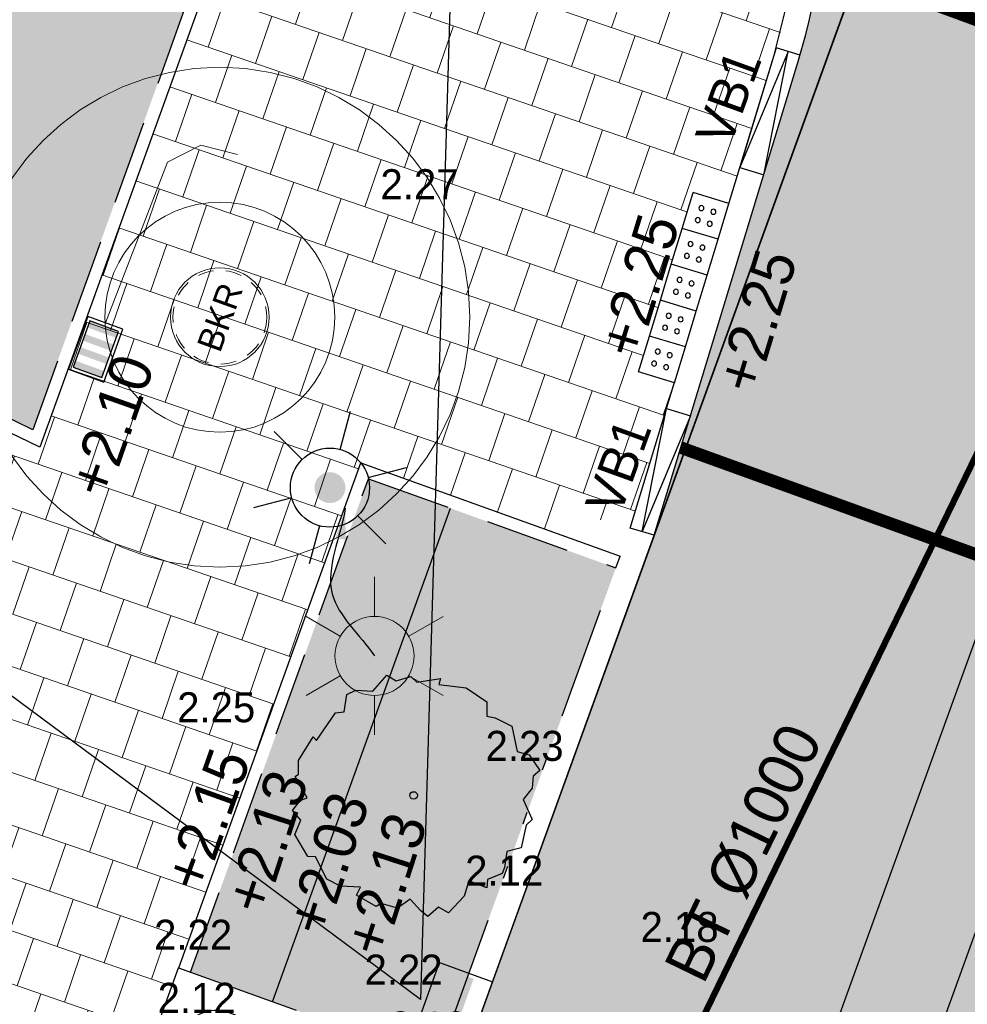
# Model space of a CAD drawing. Header units: metres. Extents: x 134157 to 138734, y 451157 to 455772.
# Tile 621 of 656: x 136590 to 136597, y 453894 to 453902. Entities that reach past the tile are written whole.
import ezdxf
from ezdxf import colors
from ezdxf.entities.mleader import LeaderData, LeaderLine
from ezdxf.enums import TextEntityAlignment as Align
from ezdxf.math import Vec2, Vec3

# ---------------------------------------------------------------- set-up
doc = ezdxf.new("R2010")
doc.units = ezdxf.units.M
doc.set_wipeout_variables(frame=1)
for name, pattern in [('DASHED2', [9.524999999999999, 6.35, -3.175]), ('DGN_Style_2', [25.09271647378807, 15.05562988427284, -10.03708658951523]), ('HIDDEN__G5', [1.125, 0.75, -0.375]), ('LIJN05-05', [1, 0.5, -0.5]), ('TR18X20__G2', [2.5999999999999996, 1, -0.4, 0, -0.4, 0, -0.4, 0, -0.4])]:
    doc.linetypes.add(name, pattern=pattern)
doc.layers.add('-DR-alg-hulplijnen', color=210, linetype='Continuous', plot=False)
doc.layers.add('-DR-alg-hulplijnen waterbergende groenvakken', color=141, linetype='Continuous', plot=False)
doc.layers.add('-DR-alg-hulplijnen kantverharding asflast nieuwe fietsstraat', color=7, linetype='Continuous', true_color=0xff9429, plot=False)
for name, color, linetype, lineweight in [('-DR-bs-inr-lichtmast', 253, 'Continuous', 13), ('-DR-nw-inr-brandkraan', 2, 'Continuous', 0), ('-DR-nw-rio-HWA 125', 170, 'HIDDEN__G5', 13), ('-DR-nw-vh-arc-tegels 300x300x45', 253, 'Continuous', 9)]:
    doc.layers.add(name, color=color, linetype=linetype, lineweight=lineweight)
for name, color, linetype in [('-DR-bs-rio-DWA Jutfaseweg', 253, 'Continuous'), ('-DR-bs-rio-txt @ 0.2', 253, 'Continuous'), ('-DR-bs-txt-hoogtemaat', 253, 'Continuous'), ('-DR-nw-gr-solitaire heester', 96, 'Continuous'), ('-DR-nw-inr-lichtmast', 30, 'Continuous'), ('-DR-nw-inr-verkeersbordpaal', 2, 'Continuous'), ('-DR-nw-maatvoering', 3, 'Continuous'), ('-DR-nw-mk-streep 050-050', 252, 'LIJN05-05'), ('-DR-nw-rio-straatkolk', 1, 'Continuous'), ('-DR-nw-rio-trottoirkolk', 1, 'Continuous'), ('-DR-nw-rio-txt-bob en inhoud', 170, 'Continuous'), ('-DR-nw-txt-hoogtemaat', 2, 'Continuous'), ('-DR-nw-vh-band 10x20 ob', 2, 'HIDDEN__G5'), ('-DR-nw-vh-band 18-20x25', 2, 'TR18X20__G2'), ('-DR-nw-vh-band 18-20x25 inritverloopband L+R', 2, 'Continuous'), ('-DR-nw-vh-band 18-20x25 inritverloopband laag', 2, 'Continuous'), ('-DR-nw-vh-geleidelijntegels noppentegels 300x300x60', 250, 'Continuous'), ('-DR-nw-vh-kantverharding', 3, 'Continuous'), ('-DR-nw-vh-txt-kantopsluitingen', 2, 'Continuous')]:
    doc.layers.add(name, color=color, linetype=linetype)
doc.layers.add('-DR-nw-gr-arc-beplanting', color=7, linetype='Continuous', true_color=0xe5f0e7)
doc.layers.add('-DR-nw-gr-arc-gras', color=7, linetype='Continuous', true_color=0xb5d5a4)
doc.layers.add('-DR-nw-vh-arc-asfalt fietsstraat rood', color=7, linetype='Continuous', lineweight=9, true_color=0xdfbfc7)
doc.layers.add('-DR-nw-vh-arc-sbs kf bruinrood rabat halfsteens', color=7, linetype='Continuous', lineweight=9, true_color=0xb88485)
doc.styles.add('18_200', font='romans', dxfattribs={"width": 0.8, "height": 0.36})
doc.styles.add('Drong', font='txt', dxfattribs={"height": 1.8})
doc.dimstyles.new('Drong', dxfattribs={"dimtxt": 1.8, "dimasz": 2.5, "dimexe": 0, "dimexo": 0, "dimgap": 0.9, "dimtad": 1, "dimzin": 0, "dimdsep": 46, "dimtxsty": 'Drong', "dimblk": 'dimblk-wit', "dimcen": 0, "dimse1": 1, "dimse2": 1, "dimclrd": 256, "dimclre": 1, "dimclrt": 7, "dimadec": 0, "dimazin": 0, "dimtfac": 1, "dimtmove": 0, "dimatfit": 3, "dimfxl": 1, "dimtolj": 1, "dimtzin": 0, "dimarcsym": 0})
pattern_1 = [(115.3356253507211, (136419.7180158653, 453326.2367068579), (-0.2236810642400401, -0.1059037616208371), [0.06, -0.187485]), (205.3356253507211, (136419.7180158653, 453326.2367068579), (0.1059037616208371, -0.22368106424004), [0.06, -0.187485])]

# ---------------------------------------------------------------- blocks, each defined once
blk = doc.blocks.new('*U84')
at = {"flags": 128}
blk.add_lwpolyline([(-8.920530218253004e-17, 4.46213368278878e-16), (-0.00929708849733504, -0.1997837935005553), (-1.008216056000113, -0.1532983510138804), (-0.9989189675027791, 0.04648544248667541), (-0.00464854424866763, -0.0998918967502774), (-1.008216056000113, -0.1532983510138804)], dxfattribs=at)
blk = doc.blocks.new('*U83')
at = {"flags": 128}
blk.add_lwpolyline([(3.422528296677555e-16, 6.592809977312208e-16), (-0.009297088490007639, -0.1997837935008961), (0.9896218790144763, -0.2462692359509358), (0.9989189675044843, -0.04648544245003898), (-0.004648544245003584, -0.09989189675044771), (0.9896218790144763, -0.2462692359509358)], dxfattribs=at)
blk = doc.blocks.new('*U108')
at = {"style": 'Drong'}
blk.add_attdef('BOBL', text='', height=1.799999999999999, rotation=353.7530120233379, dxfattribs=at).set_placement((-56.29349587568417, 6.162145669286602), align=Align.BOTTOM_LEFT)
blk.add_attdef('MATERIAAL', text='', height=1.799999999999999, rotation=353.7530120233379, dxfattribs=at).set_placement((0, 0), align=Align.BOTTOM_CENTER)
blk.add_attdef('BOBR', text='', height=1.799999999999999, rotation=353.7530120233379, dxfattribs=at).set_placement((56.29308896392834, -6.16210112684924), align=Align.BOTTOM_RIGHT)
blk = doc.blocks.new('dimblk-wit')
at = {"color": 7}
blk.add_line((2.842170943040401e-14, -0.3333333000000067), (-2.842170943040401e-14, 0.3333333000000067), dxfattribs=at)
blk.add_solid([(0, 0), (-0.7999999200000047, 0.1999999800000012), (-0.7999999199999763, -0.1999999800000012)], dxfattribs=at)
blk = doc.blocks.new('*D341')
at = {"layer": '-DR-nw-maatvoering', "lineweight": -2, "transparency": 16777216}
blk.add_line((136589.8291328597, 453892.5966368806), (136588.4571213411, 453893.093708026), dxfattribs=at)
at = {"layer": 'Defpoints', "color": 0, "transparency": 16777216}
for p in [(136589.0606679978, 453896.2274897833), (136590.8424731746, 453893.9257726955), (136587.9870222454, 453893.2640219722)]:
    blk.add_point(p, dxfattribs=at)
at = {"layer": '-DR-nw-maatvoering', "lineweight": -2, "transparency": 16777216, "xscale": 0.5, "yscale": 0.5, "zscale": 0.5}
for p, rotation in [((136587.9870222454, 453893.2640219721), 160.0848667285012), ((136590.2992319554, 453892.4263229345), 340.0848667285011)]:
    blk.add_blockref('dimblk-wit', p, dxfattribs=dict(at, rotation=rotation))
at = {"layer": '-DR-nw-maatvoering', "color": 7, "transparency": 16777216, "insert": (136589.0192433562, 453892.5032296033), "char_height": 0.36, "attachment_point": 5, "rotation": 160.08486672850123, "style": 'Drong', "bg_fill": 3, "box_fill_scale": 1.1, "bg_fill_color": 256, "bg_fill_true_color": 13158600, "bg_fill_transparency": 0}
blk.add_mtext('\\A1;2.40', dxfattribs=at)
blk = doc.blocks.new('*D345')
at = {"layer": '-DR-nw-maatvoering', "lineweight": -2, "transparency": 16777216}
for p, q in [((136594.1589361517, 453889.5388960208), (136593.6888079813, 453889.7091296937)), ((136595.3812693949, 453889.0962884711), (136594.629064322, 453889.3686623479)), ((136595.8513975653, 453888.9260547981), (136596.3215257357, 453888.7558211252))]:
    blk.add_line(p, q, dxfattribs=at)
at = {"layer": 'Defpoints', "color": 0, "transparency": 16777216}
for p in [(136596.4924701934, 453894.5147628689), (136595.5125037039, 453889.4587135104), (136594.629064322, 453889.368662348)]:
    blk.add_point(p, dxfattribs=at)
at = {"layer": '-DR-nw-maatvoering', "lineweight": -2, "transparency": 16777216, "xscale": 0.5, "yscale": 0.5, "zscale": 0.5}
for p, rotation in [((136594.629064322, 453889.3686623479), 340.0946501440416), ((136595.3812693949, 453889.0962884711), 160.0946501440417)]:
    blk.add_blockref('dimblk-wit', p, dxfattribs=dict(at, rotation=rotation))
at = {"layer": '-DR-nw-maatvoering', "color": 7, "transparency": 16777216, "insert": (136594.8813415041, 453888.8905114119), "char_height": 0.36, "attachment_point": 5, "rotation": 160.0946501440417, "style": 'Drong'}
blk.add_mtext('\\A1;0.80', dxfattribs=at)
blk = doc.blocks.new('*D346')
at = {"layer": '-DR-nw-maatvoering', "lineweight": -2, "transparency": 16777216}
blk.add_line((136594.1589361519, 453889.5388960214), (136592.5605003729, 453890.1176905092), dxfattribs=at)
at = {"layer": 'Defpoints', "color": 0, "transparency": 16777216}
for p in [(136593.8318165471, 453895.0972079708), (136596.4924701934, 453894.5147628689), (136592.0903722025, 453890.2879241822)]:
    blk.add_point(p, dxfattribs=at)
at = {"layer": '-DR-nw-maatvoering', "lineweight": -2, "transparency": 16777216, "xscale": 0.5, "yscale": 0.5, "zscale": 0.5}
for p, rotation in [((136592.0903722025, 453890.2879241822), 160.0946501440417), ((136594.6290643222, 453889.3686623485), 340.0946501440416)]:
    blk.add_blockref('dimblk-wit', p, dxfattribs=dict(at, rotation=rotation))
at = {"layer": '-DR-nw-maatvoering', "color": 7, "transparency": 16777216, "insert": (136593.2358929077, 453889.4863292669), "char_height": 0.36, "attachment_point": 5, "rotation": 160.0946501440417, "style": 'Drong'}
blk.add_mtext('\\A1;2.70', dxfattribs=at)
blk = doc.blocks.new('*U407')
blk.add_wipeout([(1.3877787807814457e-17, 0), (-0.12612990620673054, 0.2721970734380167), (0.14606716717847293, 0.3983269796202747), (0.27219707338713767, 0.1261299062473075)])
for points in [[(0.1460671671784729, 0.3983269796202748), (-0.1261299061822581, 0.2721970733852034)], [(0.2721970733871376, 0.1261299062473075), (0.1460671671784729, 0.3983269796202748)], [(0, 0), (-0.1261299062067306, 0.2721970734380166)], [(0.2721970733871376, 0.1261299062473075), (0, 0)]]:
    blk.add_lwpolyline(points)
at = {"color": 253}
for centre in [(0.00664575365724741, 0.2235080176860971), (0.0973781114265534, 0.2655513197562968), (0.1394214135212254, 0.1748189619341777), (0.04868905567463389, 0.1327756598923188)]:
    blk.add_circle(centre, 0.01999999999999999, dxfattribs=at)
blk.add_wipeout([(0.2721970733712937, 0.1261299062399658), (0.14606716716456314, 0.3983269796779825), (0.41826424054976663, 0.5244568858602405), (0.5443941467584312, 0.2522598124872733)])
for points in [[(0.4182642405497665, 0.5244568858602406), (0.1460671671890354, 0.3983269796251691)], [(0.5443941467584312, 0.2522598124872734), (0.4182642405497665, 0.5244568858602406)], [(0.2721970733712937, 0.1261299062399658), (0.146067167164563, 0.3983269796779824)], [(0.5443941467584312, 0.2522598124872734), (0.2721970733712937, 0.1261299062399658)]]:
    blk.add_lwpolyline(points)
for centre in [(0.369575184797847, 0.3916812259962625), (0.278842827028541, 0.3496379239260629), (0.411618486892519, 0.3009488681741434), (0.3208861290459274, 0.2589055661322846)]:
    blk.add_circle(centre, 0.01999999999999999, dxfattribs=at)
blk.add_wipeout([(0.5443941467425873, 0.2522598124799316), (0.41826424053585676, 0.5244568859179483), (0.6904613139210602, 0.6505867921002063), (0.816591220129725, 0.37838971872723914)])
for points in [[(0.6904613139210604, 0.6505867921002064), (0.4182642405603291, 0.524456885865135)], [(0.8165912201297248, 0.3783897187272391), (0.6904613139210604, 0.6505867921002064)], [(0.5443941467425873, 0.2522598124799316), (0.4182642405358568, 0.5244568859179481)], [(0.8165912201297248, 0.3783897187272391), (0.5443941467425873, 0.2522598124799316)]]:
    blk.add_lwpolyline(points)
for centre in [(0.5510399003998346, 0.4757678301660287), (0.6417722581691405, 0.5178111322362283), (0.5930832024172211, 0.3850354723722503), (0.6838155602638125, 0.4270787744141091)]:
    blk.add_circle(centre, 0.01999999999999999, dxfattribs=at)
blk.add_wipeout([(0.8165912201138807, 0.37838971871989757), (0.6904613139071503, 0.6505867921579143), (0.9626583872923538, 0.7767166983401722), (1.0887882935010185, 0.504519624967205)])
for points in [[(0.9626583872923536, 0.7767166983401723), (0.6904613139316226, 0.6505867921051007)], [(1.088788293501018, 0.5045196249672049), (0.9626583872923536, 0.7767166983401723)], [(0.8165912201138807, 0.3783897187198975), (0.6904613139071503, 0.6505867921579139)], [(1.088788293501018, 0.5045196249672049), (0.8165912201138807, 0.3783897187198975)]]:
    blk.add_lwpolyline(points)
for centre in [(0.9139693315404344, 0.6439410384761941), (0.823236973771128, 0.6018977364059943), (0.9560126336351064, 0.553208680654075), (0.8652802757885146, 0.5111653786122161)]:
    blk.add_circle(centre, 0.01999999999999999, dxfattribs=at)
blk.add_wipeout([(1.088788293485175, 0.5045196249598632), (0.9626583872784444, 0.7767166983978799), (1.234855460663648, 0.902846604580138), (1.3609853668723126, 0.6306495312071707)])
for points in [[(1.234855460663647, 0.9028466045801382), (0.9626583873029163, 0.7767166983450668)], [(1.360985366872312, 0.6306495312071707), (1.234855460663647, 0.9028466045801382)], [(1.088788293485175, 0.5045196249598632), (0.962658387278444, 0.77671669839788)], [(1.360985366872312, 0.6306495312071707), (1.088788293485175, 0.5045196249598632)]]:
    blk.add_lwpolyline(points)
for centre in [(1.186166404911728, 0.7700709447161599), (1.095434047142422, 0.7280276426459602), (1.137477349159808, 0.637295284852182), (1.2282097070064, 0.6793385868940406)]:
    blk.add_circle(centre, 0.01999999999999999, dxfattribs=at)
blk = doc.blocks.new('*U416')
blk.add_hatch(color=256).paths.add_polyline_path([(0.1522346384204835, -0.01498716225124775), (0.4209055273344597, 0.01177014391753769), (0.4595549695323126, -0.3763100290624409), (0.1908840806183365, -0.4030673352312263)])
blk.add_lwpolyline([(-6.422880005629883e-10, -1.134638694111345e-08), (0.4477848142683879, 0.04459549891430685), (0.4923803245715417, -0.4031893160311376), (0.04459550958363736, -0.4477848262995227)], close=True)
blk = doc.blocks.new('LICHTMAST')
at = {"ltscale": 0.1}
for p, q in [((7.258176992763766e-11, 0.1265625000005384), (1.560705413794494e-10, 0.2531250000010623)), ((-0.1096064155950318, 0.0632812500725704), (-0.2192125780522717, 0.1265625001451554)), ((0.1096064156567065, 0.06328124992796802), (0.2192125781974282, 0.126562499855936)), ((-0.1096064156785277, -0.06328124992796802), (-0.2192125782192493, -0.126562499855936)), ((0.1096064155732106, -0.06328125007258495), (0.2192125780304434, -0.1265625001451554)), ((-9.440998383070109e-11, -0.126562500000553), (-1.778917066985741e-10, -0.2531250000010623))]:
    blk.add_line(p, q, dxfattribs=at)
blk.add_circle((-1.091416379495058e-11, 0), 0.1265625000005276, dxfattribs=at)
at = {"style": '18_200', "width": 0.8}
blk.add_attdef('HOOGTE', (0.2466893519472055, 0.2423579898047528), '', height=0.25, dxfattribs=at)
blk = doc.blocks.new('LICHTMAST nieuw')
h = blk.add_hatch(color=256)
h.dxf.hatch_style = 1
edge = h.paths.add_edge_path()
edge.add_arc((-1.091414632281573e-11, -6.938893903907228e-18), 0.04953753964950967, 0, 360)
at = {"ltscale": 0.1}
for p, q in [((7.258176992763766e-11, 0.1265625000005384), (1.560705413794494e-10, 0.2531250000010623)), ((-0.1096064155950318, 0.0632812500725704), (-0.2192125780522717, 0.1265625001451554)), ((0.1096064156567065, 0.06328124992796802), (0.2192125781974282, 0.126562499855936)), ((-0.1096064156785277, -0.06328124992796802), (-0.2192125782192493, -0.126562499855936)), ((0.1096064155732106, -0.06328125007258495), (0.2192125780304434, -0.1265625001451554)), ((-9.440998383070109e-11, -0.126562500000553), (-1.778917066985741e-10, -0.2531250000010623))]:
    blk.add_line(p, q, dxfattribs=at)
blk.add_circle((-1.091416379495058e-11, 0), 0.1265625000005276, dxfattribs=at)
blk = doc.blocks.new('block brandkraan')
at = {"layer": '-DR-alg-hulplijnen', "linetype": 'DGN_Style_2', "lineweight": 0}
for centre, radius in [((0, 4.656612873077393e-10), 1.999993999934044), ((0, 0), 0.9199939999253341)]:
    blk.add_circle(centre, radius, dxfattribs=at)
at = {"layer": '-DR-nw-inr-brandkraan', "linetype": 'Continuous', "lineweight": 0, "ltscale": 0.02}
blk.add_circle((0, 0), 0.395, dxfattribs=at)
at = {"layer": '-DR-nw-inr-brandkraan', "linetype": 'DASHED2', "lineweight": 0, "ltscale": 0.02}
blk.add_circle((0, 0), 0.375, dxfattribs=at)
at = {"layer": '-DR-nw-inr-brandkraan', "linetype": 'Continuous', "lineweight": 13, "style": 'Drong'}
blk.add_text('BKR', height=0.2, rotation=70.17516579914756, dxfattribs=at).set_placement((0, 6.984919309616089e-10), align=Align.MIDDLE_CENTER)
blk = doc.blocks.new('*U442')
h = blk.add_hatch(color=256)
h.dxf.hatch_style = 1
h.paths.add_polyline_path([(0.27880641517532, -0.05665358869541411), (0.2733231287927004, -0.001224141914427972), (0.03075710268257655, -0.02521967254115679), (0.03624038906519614, -0.08064911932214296)])
h = blk.add_hatch(color=256)
h.dxf.hatch_style = 1
h.paths.add_polyline_path([(0.2901519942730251, -0.1713437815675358), (0.2846687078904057, -0.1159143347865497), (0.04210268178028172, -0.1399098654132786), (0.04758596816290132, -0.1953393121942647)])
h = blk.add_hatch(color=256)
h.dxf.hatch_style = 1
h.paths.add_polyline_path([(0.3011185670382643, -0.2822026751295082), (0.2956352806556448, -0.226773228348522), (0.05306925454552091, -0.2507687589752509), (0.05855254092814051, -0.3061982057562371)])
h = blk.add_hatch(color=256)
h.dxf.hatch_style = 1
h.paths.add_polyline_path([(0.3120851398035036, -0.3930615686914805), (0.306601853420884, -0.3376321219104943), (0.06403582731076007, -0.3616276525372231), (0.06951911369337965, -0.4170570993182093)])
for points in [[(0, 0), (0.04429944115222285, -0.4478142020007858), (0.3428422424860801, -0.4182812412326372), (0.2985428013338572, 0.02953296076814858)], [(0.03075710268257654, -0.0252196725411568), (0.06951911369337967, -0.4170570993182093), (0.3120851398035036, -0.3930615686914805), (0.2733231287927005, -0.001224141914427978)]]:
    blk.add_lwpolyline(points, close=True)
blk = doc.blocks.new('Solitaire heester')
blk.add_lwpolyline([(-1.738422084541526, -4.390808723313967), (-2.165650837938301, -3.928363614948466), (-2.483742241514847, -4.006582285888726), (-2.464906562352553, -3.243960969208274), (-3.108512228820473, -3.265308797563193), (-3.941315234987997, -2.904578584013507), (-3.868064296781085, -2.452012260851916), (-4.359586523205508, -2.179992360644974), (-4.239036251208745, -1.822945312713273), (-3.950943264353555, -1.283816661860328), (-4.465961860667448, -0.924314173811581), (-4.503076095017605, -0.2488687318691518), (-4.693194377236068, -0.1051291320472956), (-4.52288920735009, 0.7919674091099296), (-4.165535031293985, 0.7508631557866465), (-4.408840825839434, 1.52244183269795), (-4.334976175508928, 2.133900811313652), (-3.641002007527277, 2.854190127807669), (-3.727257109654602, 3.148478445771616), (-3.088619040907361, 3.940484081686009), (-2.461086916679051, 3.914225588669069), (-2.205140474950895, 4.358141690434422), (-1.729077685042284, 4.197407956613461), (-1.539266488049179, 3.97422214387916), (-0.8928984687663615, 4.71058514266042), (-0.7661533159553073, 4.614758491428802), (-0.2489862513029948, 4.811378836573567), (0.8385356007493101, 4.576780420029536), (0.7504387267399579, 4.394391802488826), (2.044152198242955, 4.063660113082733), (2.201816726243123, 3.745261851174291), (2.885605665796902, 3.885625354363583), (3.186395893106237, 3.598453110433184), (3.366635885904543, 2.954233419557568), (4.159869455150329, 2.633380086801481), (4.070851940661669, 2.212653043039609), (4.434400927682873, 1.71867540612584), (4.306120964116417, 1.417271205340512), (4.763654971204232, 0.573362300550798), (4.517280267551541, 0.5504799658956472), (4.76739476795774, -0.5150800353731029), (4.517336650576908, -1.491315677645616), (3.976366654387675, -1.679899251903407), (4.022745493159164, -2.013757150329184), (3.932500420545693, -2.752268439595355), (3.0564445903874, -3.305015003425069), (3.102209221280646, -3.797765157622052), (2.654917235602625, -4.415726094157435), (2.345783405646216, -4.231802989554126), (1.876529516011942, -4.365050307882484), (1.329057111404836, -4.180206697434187), (0.6990696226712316, -4.789516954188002), (0.4057020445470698, -4.637433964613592), (-0.5083884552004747, -4.753073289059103), (-0.8481344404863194, -4.267132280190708), (-1.476280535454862, -4.399766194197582), (-1.738422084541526, -4.390808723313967)])
blk.add_circle((0, 0), 0.15)

msp = doc.modelspace()

# ---------------------------------------------------------------- hatches: boundary and pattern name
at = {"layer": '-DR-nw-gr-arc-beplanting'}
h = msp.add_hatch(color=256, dxfattribs=at)
h.dxf.hatch_style = 1
h.paths.add_polyline_path([(136587.2011851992, 453900.0789890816), (136589.8720946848, 453898.7878635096), (136591.7867960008, 453904.0990286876), (136589.6509105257, 453905.1216769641)])
h = msp.add_hatch(color=256, dxfattribs=at)
h.dxf.hatch_style = 1
h.paths.add_polyline_path([(136591.1332325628, 453894.4486683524), (136592.8245797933, 453893.8362155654), (136592.9267199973, 453894.1182924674), (136593.2087968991, 453894.016152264), (136594.1618577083, 453896.6481857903), (136594.3150680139, 453897.0713011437), (136594.5363857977, 453897.6825064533), (136592.5563767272, 453898.396309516)])
at = {"layer": '-DR-nw-gr-arc-gras', "transparency": 33554687}
h = msp.add_hatch(dxfattribs=at)
h.set_pattern_fill('AGR-BOLLEN', color=256, scale=0.1, pattern_type=2)
h.set_pattern_definition(pattern_1)
edge = h.paths.add_edge_path()
edge.add_arc((-7000776.809524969, 3043164.567559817), 7592527.997363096, 340.0567505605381, 340.0572256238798)
edge.add_line((136455.7815594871, 453494.2542758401), (136455.1236032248, 453494.4934109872))
edge.add_arc((380495.2223584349, 364992.5484406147), 259592.3035530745, 160.0666568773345, 160.0804453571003)
edge.add_line((136433.832290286, 453435.7615323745), (136433.813485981, 453435.768343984))
edge.add_line((136433.813485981, 453435.768343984), (136432.1794965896, 453431.2550945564))
edge.add_line((136432.1794965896, 453431.2550945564), (136432.198303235, 453431.2482893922))
edge.add_line((136432.198303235, 453431.2482893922), (136431.6776287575, 453429.8696050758))
edge.add_line((136431.6776287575, 453429.8696050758), (136432.3363505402, 453429.6312341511))
edge.add_line((136432.3363505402, 453429.6312341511), (136434.3092713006, 453435.0765756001))
h = msp.add_hatch(dxfattribs=at)
h.set_pattern_fill('AGR-BOLLEN', color=256, scale=0.1, pattern_type=2)
h.set_pattern_definition(pattern_1)
edge = h.paths.add_edge_path()
edge.add_line((136644.2753070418, 454017.4218487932), (136643.9350728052, 454016.4814706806))
edge.add_line((136643.9350728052, 454016.4814706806), (136643.8839339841, 454016.3403207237))
edge.add_line((136643.8839339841, 454016.3403207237), (136644.542212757, 454016.1016536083))
edge.add_arc((1711333.983143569, -116117.4265426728), 1674723.581774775, 160.0956720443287, 160.096657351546, ccw=False)
edge.add_line((136654.3469492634, 454043.1812754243), (136653.6888597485, 454043.419891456))
edge.add_line((136653.6888597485, 454043.419891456), (136653.6378049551, 454043.2789838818))
edge.add_line((136653.6378049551, 454043.2789838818), (136653.2975354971, 454042.3386559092))
edge.add_line((136653.2975354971, 454042.3386559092), (136644.2753070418, 454017.4218487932))
at = {"layer": '-DR-nw-vh-arc-asfalt fietsstraat rood', "transparency": 33554687}
h = msp.add_hatch(color=256, dxfattribs=at)
h.dxf.hatch_style = 1
h.paths.add_polyline_path([(136592.1903994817, 453882.6859772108), (136614.4565729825, 453944.1776623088), (136615.2087780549, 453943.905288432), (136592.9426045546, 453882.413603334)], flags=16)
edge = h.paths.add_edge_path()
edge.add_arc((136668.508090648, 453938.0751160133), 49.99999995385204, 160.0946501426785, 163.9087249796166)
edge.add_line((136620.467022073, 453951.9335331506), (136618.8898399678, 453946.4661328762))
edge.add_line((136618.8898399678, 453946.4661328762), (136617.8615883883, 453943.301182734))
edge.add_line((136617.8615883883, 453943.301182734), (136595.3671784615, 453881.1791853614))
edge.add_line((136595.3671784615, 453881.1791853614), (136594.1306749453, 453878.0896433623))
edge.add_line((136594.1306749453, 453878.0896433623), (136591.8416891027, 453872.8799876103))
edge.add_arc((136637.6180026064, 453852.7670783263), 49.99999997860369, 156.2805753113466, 160.094650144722)
edge.add_line((136590.605185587, 453869.7904456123), (136590.2290830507, 453869.9266325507))
edge.add_line((136590.2290830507, 453869.9266325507), (136586.3288476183, 453871.4914783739))
edge.add_line((136586.3288476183, 453871.4914783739), (136585.9525370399, 453871.6277406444))
edge.add_arc((136538.8892840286, 453888.5111711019), 50.00000008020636, 340.2651033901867, 343.9059837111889)
edge.add_line((136586.9296896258, 453874.6504554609), (136588.9800064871, 453881.7567302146))
edge.add_line((136588.9800064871, 453881.7567302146), (136593.3968481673, 453893.9480587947))
edge.add_line((136593.3968481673, 453893.9480587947), (136612.5988155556, 453946.9774368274))
edge.add_line((136612.5988155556, 453946.9774368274), (136615.5574884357, 453953.7112780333))
edge.add_arc((136569.7811749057, 453973.8241873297), 50.00000000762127, 336.2805753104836, 340.0946501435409)
edge.add_line((136616.7939919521, 453956.8008200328), (136621.4952736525, 453955.0984832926))
h = msp.add_hatch(color=256, dxfattribs=at)
h.dxf.hatch_style = 1
edge = h.paths.add_edge_path()
edge.add_line((136596.0109691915, 453901.7847746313), (136594.8435866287, 453897.943464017))
edge.add_line((136594.8435866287, 453897.943464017), (136597.2048849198, 453904.4645760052))
edge.add_arc((136577.3690245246, 453905.2930561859), 19.85315433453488, 357.6083293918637, 370.9487484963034)
edge.add_arc((136596.369063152, 453908.9732637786), 0.4999999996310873, -115.75242747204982, 10.430204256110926, ccw=False)
edge.add_line((136596.1518214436, 453908.5229238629), (136595.3382816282, 453908.9153713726))
edge.add_line((136595.3382816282, 453908.9153713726), (136593.4219581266, 453907.6655079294))
edge.add_arc((136591.2077964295, 453903.1804396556), 5.00183460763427, -16.20235775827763, 63.72564334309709, ccw=False)
at = {"layer": '-DR-nw-vh-arc-sbs kf bruinrood rabat halfsteens', "transparency": 33554687}
h = msp.add_hatch(color=256, dxfattribs=at)
h.dxf.hatch_style = 1
h.paths.add_polyline_path([(136592.9426045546, 453882.413603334), (136615.2087780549, 453943.905288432), (136614.4565729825, 453944.1776623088), (136592.1903994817, 453882.6859772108)])
at = {"layer": '-DR-nw-vh-arc-tegels 300x300x45'}
h = msp.add_hatch(dxfattribs=at)
h.set_pattern_fill('AVH-TEGEL_200X200_HALFST', color=256, scale=2, angle=71, pattern_type=2)
h.set_pattern_definition([(71, (0, 0), (-0.05887645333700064, 0.443321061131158), [0.4, -0.4]), (161, (0, 0), (-0.1302272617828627, -0.3782074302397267), [])])
edge = h.paths.add_edge_path()
edge.add_line((136593.2733056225, 453907.5147785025), (136591.9115345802, 453904.1501759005))
edge.add_line((136591.9115345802, 453904.1501759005), (136589.9285196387, 453898.6495164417))
edge.add_line((136589.9285196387, 453898.6495164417), (136587.1576632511, 453899.9889566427))
edge.add_line((136587.1576632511, 453899.9889566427), (136586.2641613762, 453898.1405983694))
edge.add_line((136586.2641613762, 453898.1405983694), (136589.2124358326, 453896.6631808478))
edge.add_line((136589.2124358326, 453896.6631808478), (136587.1437368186, 453890.9248434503))
edge.add_line((136587.1437368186, 453890.9248434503), (136583.4216799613, 453892.2604494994))
edge.add_line((136583.4216799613, 453892.2604494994), (136582.7451152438, 453890.8608620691))
edge.add_line((136582.7451152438, 453890.8608620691), (136585.6901152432, 453889.8278620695))
edge.add_line((136585.6901152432, 453889.8278620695), (136583.5882110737, 453883.9852407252))
edge.add_line((136583.5882110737, 453883.9852407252), (136586.8162976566, 453882.8239248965))
edge.add_line((136586.8162976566, 453882.8239248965), (136591.0380927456, 453894.4831035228))
edge.add_line((136591.0380927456, 453894.4831035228), (136592.4962171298, 453898.5242971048))
edge.add_line((136592.4962171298, 453898.5242971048), (136594.3343970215, 453897.8616241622))
edge.add_line((136594.3343970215, 453897.8616241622), (136594.4094678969, 453898.0689446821))
edge.add_line((136594.4094678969, 453898.0689446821), (136594.6453828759, 453897.9835197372))
edge.add_line((136594.6453828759, 453897.9835197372), (136594.6537515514, 453898.0066312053))
edge.add_line((136594.6537515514, 453898.0066312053), (136594.9429994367, 453898.9584108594))
edge.add_line((136594.9429994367, 453898.9584108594), (136595.5288393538, 453900.8861363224))
edge.add_line((136595.5288393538, 453900.8861363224), (136595.8021258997, 453901.7853946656))
edge.add_arc((136591.2095215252, 453903.1810970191), 4.799999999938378, 343.0958603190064, 424.5352943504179)

# ---------------------------------------------------------------- linework, layer by layer
at = {"layer": '-DR-alg-hulplijnen waterbergende groenvakken', "flags": 128}
msp.add_lwpolyline([(136591.7897962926, 453894.2109112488), (136593.2132794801, 453898.1594928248)], dxfattribs=at)
at = {"layer": '-DR-bs-rio-DWA Jutfaseweg', "const_width": 0.05, "flags": 128}
msp.add_lwpolyline([(136590.646, 453884.6420000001), (136600.9812717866, 453905.9161283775)], dxfattribs=at)
at = {"layer": '-DR-nw-mk-streep 050-050', "const_width": 0.1, "flags": 128}
for points in [[(136598.9987621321, 453901.4883858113), (136596.2699474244, 453902.4901991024)], [(136597.6316090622, 453897.712768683), (136595.056816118, 453898.6451026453)]]:
    msp.add_lwpolyline(points, dxfattribs=at)
at = {"layer": '-DR-nw-rio-HWA 125', "linetype": 'Continuous', "flags": 128}
msp.add_lwpolyline([(136591.5097412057, 453900.9893668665), (136591.215147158, 453901.0656105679), (136590.9493962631, 453900.9291812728), (136590.4522568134, 453899.6435031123)], dxfattribs=at)
at = {"layer": '-DR-nw-vh-band 10x20 ob', "ltscale": 0.9}
for points in [[(136589.6509105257, 453905.1216769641), (136591.7867960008, 453904.0990286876), (136589.8720946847, 453898.7878635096), (136587.2011851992, 453900.0789890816)], [(136591.1332325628, 453894.4486683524), (136592.5563767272, 453898.3963095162), (136594.536518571, 453897.6824585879)]]:
    msp.add_lwpolyline(points, dxfattribs=at)
at = {"layer": '-DR-nw-vh-band 18-20x25', "ltscale": 0.9}
msp.add_line((136593.2087968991, 453894.0161522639), (136594.6537515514, 453898.0066312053), dxfattribs=at)
at = {"layer": '-DR-nw-vh-band 18-20x25'}
msp.add_lwpolyline([(136595.5288393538, 453900.8861363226), (136595.8021258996, 453901.7853946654, 0.3710993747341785), (136593.2733056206, 453907.5147785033), (136590.2410856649, 453908.9587811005)], format="xyb", dxfattribs=at)
msp.add_lwpolyline([(136588.6017426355, 453882.1774142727), (136586.8162976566, 453882.8239248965), (136591.0380927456, 453894.4831035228), (136592.8245797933, 453893.8362155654)], dxfattribs=at)
at = {"layer": '-DR-nw-vh-band 18-20x25 inritverloopband laag', "ltscale": 0.9}
msp.add_lwpolyline([(136594.9429994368, 453898.9584108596), (136595.5288393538, 453900.8861363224)], dxfattribs=at)
at = {"layer": '-DR-nw-vh-kantverharding'}
msp.add_lwpolyline([(136614.4565729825, 453944.1776623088), (136592.1903994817, 453882.6859772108), (136592.9426045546, 453882.413603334), (136615.2087780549, 453943.905288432)], close=True, dxfattribs=at)
for points in [[(136594.8435866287, 453897.9434640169), (136607.1018771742, 453931.7967411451)], [(136589.694115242, 453905.2118620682), (136591.9115345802, 453904.1501759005), (136589.9285196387, 453898.6495164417), (136587.1576632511, 453899.9889566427)], [(136591.0391589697, 453894.4825823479), (136592.4962171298, 453898.5242971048), (136594.5704325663, 453897.7765321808)]]:
    msp.add_lwpolyline(points, dxfattribs=at)
msp.add_lwpolyline([(136594.8435866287, 453897.9434640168), (136595.9934844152, 453901.7272404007, 0.3710993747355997), (136593.3592966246, 453907.6953485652), (136584.7659090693, 453911.7876882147)], format="xyb", dxfattribs=at)
at = {"layer": '-DR-nw-vh-kantverharding', "flags": 128}
msp.add_lwpolyline([(136585.9525370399, 453871.6277406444, 0.01588767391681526), (136586.9296896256, 453874.6504554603), (136588.9800064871, 453881.7567302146, 0.3948617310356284), (136588.6698361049, 453882.3654655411), (136587.3545192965, 453882.8417424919, -0.41421356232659), (136587.1745825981, 453883.2259595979), (136591.0559103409, 453893.9448818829, -0.4142135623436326), (136591.4401274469, 453894.1248185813), (136592.756486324, 453893.6481642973, 0.4142135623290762), (136593.3968481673, 453893.9480587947), (136594.8435866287, 453897.9434640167)], format="xyb", dxfattribs=at)

# ---------------------------------------------------------------- block references
at = {"layer": '-DR-bs-inr-lichtmast', "xscale": 2.5, "yscale": 2.5}
msp.add_blockref('LICHTMAST', (136592.6058280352, 453896.9781863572), dxfattribs=at)
at = {"layer": '-DR-bs-rio-txt @ 0.2'}
ref = msp.add_blockref('*U108', (136595.8136358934, 453895.2790641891), dxfattribs=dict(at, xscale=0.2, yscale=0.2, zscale=0.2, rotation=70.33562535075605))
ref.add_attrib('MATERIAAL', 'BT Ø1000', dxfattribs={"layer": '0', "height": 0.3600000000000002, "rotation": 64.08863737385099, "style": 'Drong'}).set_placement((136595.8136358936, 453895.2790641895), align=Align.BOTTOM_CENTER)
at = {"layer": '-DR-nw-gr-solitaire heester', "xscale": 0.2, "yscale": 0.2, "zscale": 0.2, "rotation": 70.17551579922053}
msp.add_blockref('Solitaire heester', (136592.9185523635, 453895.8617330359), dxfattribs=at)
at = {"layer": '-DR-nw-inr-lichtmast', "xscale": 2.5, "yscale": 2.5, "zscale": 2, "rotation": 344.8392396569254}
msp.add_blockref('LICHTMAST nieuw', (136592.2491625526, 453898.3248045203), dxfattribs=at)
at = {"layer": '-DR-nw-rio-straatkolk', "rotation": 154.4072381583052}
msp.add_blockref('*U442', (136590.4397714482, 453899.1693258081), dxfattribs=at)
at = {"layer": '-DR-nw-rio-trottoirkolk', "rotation": 154.407238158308}
msp.add_blockref('*U416', (136593.3968481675, 453893.9480587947), dxfattribs=at)
at = {"layer": '-DR-nw-vh-band 18-20x25 inritverloopband L+R', "xscale": -1, "rotation": 250.4314804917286}
for name, p in [('*U84', (136596.0109691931, 453901.7847746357)), ('*U83', (136594.8435866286, 453897.9434640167))]:
    msp.add_blockref(name, p, dxfattribs=at)
msp.add_blockref('block brandkraan', (136591.3682444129, 453899.6886410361))

# ---------------------------------------------------------------- texts
at = {"layer": '-DR-bs-txt-hoogtemaat', "color": 253, "char_height": 0.24, "attachment_point": 7, "style": 'Drong'}
for s, insert in [('2.27', (136592.653, 453900.6329999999, 2.266)), ('2.25', (136591.027, 453896.444, 2.252)), ('2.23', (136593.494, 453896.135, 2.228)), ('2.12', (136593.331, 453895.14, 2.123)), ('2.22', (136590.842, 453894.6269999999, 2.223)), ('2.18', (136594.734, 453894.6859999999, 2.175)), ('2.22', (136592.526, 453894.348, 2.219)), ('2.12', (136590.871, 453894.1219999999, 2.121)), ('2.10', (136592.723, 453893.889, 2.096))]:
    msp.add_mtext(s, dxfattribs=dict(at, insert=insert))
at = {"layer": '-DR-nw-vh-txt-kantopsluitingen', "style": 'Drong'}
for p in [(136595.4491166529, 453901.0398125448), (136594.5683568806, 453898.0891000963)]:
    msp.add_text('VB1', height=0.2999999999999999, rotation=70.09465003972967, dxfattribs=at).set_placement(p)

# ---------------------------------------------------------------- dimensions: what is measured, and where the dimension line sits
at = {"layer": '-DR-nw-maatvoering'}
dim = msp.add_linear_dim(base=(136592.0903722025, 453890.2879241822), p1=(136596.4924701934, 453894.5147628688), p2=(136593.831816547, 453895.0972079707), angle=340.0946501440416, dimstyle='Drong', override={"dimtfill": 0}, dxfattribs=at)
dim.commit()
dim.dimension.update_dxf_attribs({"geometry": '*D346', "text_midpoint": (136593.2358929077, 453889.486329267)})
dim = msp.add_linear_dim(base=(136594.629064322, 453889.368662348), p1=(136595.5125037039, 453889.4587135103), p2=(136596.4924701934, 453894.5147628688), angle=340.0946501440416, dimstyle='Drong', override={"dimtfill": 0}, dxfattribs=at)
dim.commit()
dim.dimension.update_dxf_attribs({"geometry": '*D345', "text_midpoint": (136595.0051668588, 453889.2324754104), "dimtype": 160})

# ---------------------------------------------------------------- leaders
at = {"layer": '-DR-nw-inr-verkeersbordpaal', "path_type": 1}
msp.add_leader([(136592.3719248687, 453898.1612016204), (136592.2670076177, 453897.4758961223), (136592.6058280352, 453896.9781863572)], dimstyle='Drong', override={"dimscale": 0.05, "dimasz": 5}, dxfattribs=at)

# ---------------------------------------------------------------- next in the draw order: block references
at = {"layer": '-DR-nw-vh-geleidelijntegels noppentegels 300x300x60', "xscale": -1, "rotation": 97.95778923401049}
msp.add_blockref('*U407', (136595.4416079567, 453900.5990985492), dxfattribs=at)

# ---------------------------------------------------------------- next in the draw order: linework, layer by layer
at = {"layer": '-DR-alg-hulplijnen kantverharding asflast nieuwe fietsstraat'}
msp.add_lwpolyline([(136615.5574884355, 453953.711278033), (136612.5988155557, 453946.9774368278), (136593.3968481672, 453893.9480587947), (136588.980006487, 453881.7567302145), (136586.9296896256, 453874.6504554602, -0.01588767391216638), (136585.9525370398, 453871.6277406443), (136586.3288476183, 453871.4914783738), (136577.7383367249, 453847.7673755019, 0.004101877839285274), (136569.551446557, 453824.5650928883, -0.004267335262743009), (136561.0217986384, 453800.4168774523), (136429.6486940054, 453438.3572199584, 0.002151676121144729), (136389.0241510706, 453324.8767131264), (136377.1192577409, 453291.1651317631), (136363.7665480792, 453256.9101376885), (136363.728095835, 453256.80125087)], format="xyb", dxfattribs=at)

# ---------------------------------------------------------------- next in the draw order: dimensions: what is measured, and where the dimension line sits
at = {"layer": '-DR-nw-maatvoering'}
dim = msp.add_linear_dim(base=(136587.9870222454, 453893.2640219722), p1=(136590.8424731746, 453893.9257726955), p2=(136589.0606679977, 453896.2274897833), angle=340.0848667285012, text='2.40', dimstyle='Drong', override={"dimrnd": 0.1, "dimtfill": 1}, dxfattribs=at)
dim.commit()
dim.dimension.update_dxf_attribs({"geometry": '*D341', "text_midpoint": (136589.0192433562, 453892.5032296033)})

# ---------------------------------------------------------------- next in the draw order: linework, layer by layer
at = {"layer": '-DR-alg-hulplijnen kantverharding asflast nieuwe fietsstraat'}
msp.add_lwpolyline([(136615.5574884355, 453953.711278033), (136612.5988155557, 453946.9774368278), (136593.3968481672, 453893.9480587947), (136588.980006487, 453881.7567302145), (136586.9296896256, 453874.6504554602, -0.01588767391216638), (136585.9525370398, 453871.6277406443), (136586.3288476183, 453871.4914783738), (136577.7383367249, 453847.7673755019, 0.004101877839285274), (136569.551446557, 453824.5650928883, -0.004267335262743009), (136561.0217986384, 453800.4168774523), (136429.6486940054, 453438.3572199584, 0.002151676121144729), (136389.0241510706, 453324.8767131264), (136377.1192577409, 453291.1651317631), (136363.7665480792, 453256.9101376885), (136359.0794775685, 453243.6375652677)], format="xyb", dxfattribs=at)

# ---------------------------------------------------------------- next in the draw order: leaders
at = {"layer": '-DR-nw-rio-txt-bob en inhoud'}
ml = msp.add_multileader_mtext('Standard', dxfattribs=at)
ml.set_content('\\A1;Nieuwe kolken aansluiten op \\Pbestaande kolkuitleggers ', color=7, style='Drong')
ml.set_leader_properties(color=256, linetype='ByLayer', lineweight=-1)
ml.build(insert=Vec2(0, 0))
ml.multileader.update_dxf_attribs({"text_left_attachment_type": 5, "text_right_attachment_type": 5, "dogleg_length": 70.90462224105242, "arrow_head_size": 0.5, "scale": 0.2})
ctx = ml.context
ctx.base_point, ctx.scale, ctx.char_height, ctx.arrow_head_size, ctx.landing_gap_size, ctx.plane_origin, ctx.plane_x_axis, ctx.plane_y_axis = Vec3(136582.6344422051, 453894.1559101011), 0.2, 0.36, 0.5, 0.04000000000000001, Vec3(136598.7316661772, 453878.4281361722), Vec3(0.3365098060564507, 0.9416799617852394), Vec3(-0.9416799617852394, 0.3365098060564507)
ctx.left_attachment, ctx.right_attachment = 5, 5
notes = []
notes.append((ctx, [(1, (1, 1, 0), (136584.8220685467, 453900.2777046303), (-0.3365098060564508, -0.9416799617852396), 0.192797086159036, [(2, [(136595.61934544, 453904.4343167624), (136593.5044142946, 453912.2326803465), (136592.9741387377, 453894.2288823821)], 0, [])])]))
ctx.mtext.insert, ctx.mtext.text_direction, ctx.mtext.rotation, ctx.mtext.flow_direction = Vec3(136581.6380905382, 453894.5544341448), Vec3(0.3365098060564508, 0.9416799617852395), 1.227588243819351, 5
ctx.mtext.has_bg_fill, ctx.mtext.bg_color, ctx.mtext.bg_scale_factor, ctx.mtext.bg_transparency, ctx.mtext.use_window_bg_color = 1, -1027028792, 1.5, 0, 1
for ctx, leaders in notes:
    for number, flags, end, landing, length, lines in leaders:
        leader = LeaderData()
        leader.index, (leader.has_last_leader_line, leader.has_dogleg_vector, leader.attachment_direction) = number, flags
        leader.last_leader_point, leader.dogleg_vector, leader.dogleg_length = Vec3(end), Vec3(landing), length
        for number, points, colour, breaks in lines:
            line = LeaderLine()
            line.index, line.vertices, line.color, line.breaks = number, Vec3.list(points), colors.encode_raw_color(colour), breaks
            leader.lines.append(line)
        ctx.leaders.append(leader)

# ---------------------------------------------------------------- next in the draw order: texts
at = {"layer": '-DR-nw-txt-hoogtemaat', "style": 'Drong'}
for s, rotation, p in [('+2.25', 73.09586031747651, (136594.7158027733, 453899.3426208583)), ('+2.25', 73.09586031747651, (136595.6571572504, 453899.0595419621)), ('+2.10', 70.55353020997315, (136590.467087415, 453898.221595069)), ('+2.15', 70.30778530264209, (136591.2316394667, 453895.0692479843)), ('+2.13', 72.00000000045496, (136591.7253695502, 453894.8921946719)), ('+2.03', 72.00000000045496, (136592.2135021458, 453894.7177602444)), ('+2.13', 72.00000000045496, (136592.6764839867, 453894.5523134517))]:
    msp.add_text(s, height=0.34, rotation=rotation, dxfattribs=at).set_placement(p)

doc.saveas('drawing.dxf')
